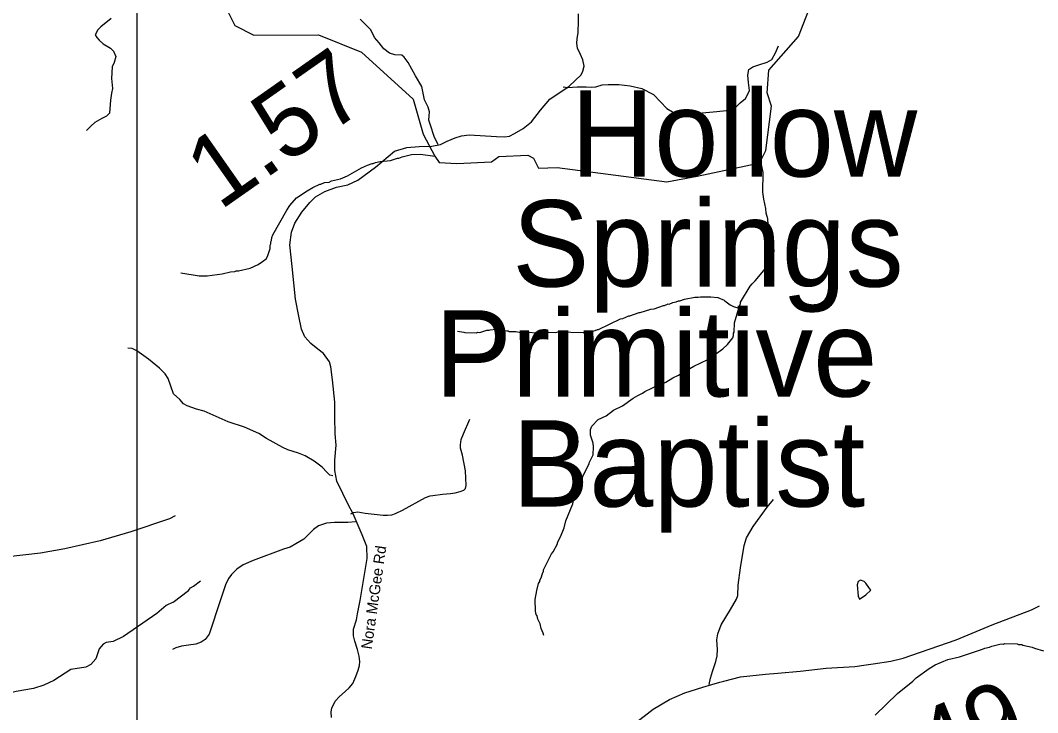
# Model space of a CAD drawing. Extents: x 1159738 to 1321356, y 736314 to 882035.
# Drawn here: x 1296684 to 1303756, y 832694 to 837502 of the extents above; entities that cross this region are included whole.
import ezdxf

# ---------------------------------------------------------------- set-up
doc = ezdxf.new("R2010")
doc.units = 0
for name, color, linetype in [('Exist Cultural Church with Cemetery Label', 7, 'Continuous'), ('Exist Hydrographic Misc Water Feature', 7, 'Continuous'), ('Exist Road Non-System Type 51', 7, 'Continuous'), ('Exist Road Primary NC Attributed', 7, 'Continuous'), ('Exist Road Primary NC Mileage Hundredths English Label', 7, 'Continuous'), ('Exist Road Secondary Mileage Hundredths English Label', 7, 'Continuous'), ('Exist Road Secondary Type 51 Attributed', 7, 'Continuous'), ('Exist Road Secondary Type 51 Label', 7, 'Continuous'), ('Map Preparation Inset Cut Line', 7, 'Continuous')]:
    doc.layers.add(name, color=color, linetype=linetype)

msp = doc.modelspace()

# ---------------------------------------------------------------- linework, layer by layer
at = {"layer": 'Exist Hydrographic Misc Water Feature'}
for points in [[(1298103.8, 837609.6), (1298174.8, 837466.9), (1298306.8, 837398.7), (1298756.8, 837402.7), (1299054.9, 837281.8), (1299413.8, 836956.2), (1299483.8, 836711.9), (1299565, 836559.2), (1299595.8, 836516), (1299718.3, 836508.7), (1299960.2, 836520.4), (1300009.5, 836555.7), (1300211.5, 836565.1), (1300251.4, 836546.3), (1300286.6, 836475.8), (1300415.8, 836480.5), (1301177.2, 836379.9), (1301388.5, 836419.8), (1301804.9, 836507.7), (1301829.4, 836525.1), (1301865.9, 836598.4), (1301905.9, 836906.2), (1301874.9, 836998.7), (1301886.9, 837156), (1302092.8, 837391.5), (1302216.9, 837707.5)], [(1297800.4, 835749.1), (1297927.4, 835728.8), (1297983.4, 835727.4), (1298087.6, 835741), (1298144, 835755.7), (1298176, 835758.9), (1298184.1, 835762.7), (1298200.1, 835762.4), (1298280.6, 835780.5), (1298337.2, 835807.2), (1298367.6, 835826.4), (1298392, 835845.9), (1298402.4, 835861.6), (1298419.6, 835917.2), (1298420.2, 835941.2), (1298424.3, 835949.1), (1298424.8, 835965), (1298429, 835972.9), (1298431.4, 835994.9), (1298439.8, 836012.7), (1298535.7, 836184.4), (1298556.4, 836215.9), (1298603.7, 836270.8), (1298676.8, 836319.1), (1298717.3, 836342.1), (1298765.9, 836365), (1298773.9, 836364.8), (1298798.1, 836376.2), (1298830.1, 836379.5), (1298846.3, 836387.1), (1298910.6, 836401.6), (1298959.1, 836422.5), (1299056.4, 836478.1), (1299096.8, 836497.2), (1299129.1, 836508.4), (1299137.1, 836508.3), (1299153.3, 836515.9), (1299185.4, 836523.1), (1299257.6, 836529.5), (1299305.9, 836544.3), (1299313.9, 836544.1), (1299338.2, 836555.5), (1299402.5, 836570.1), (1299464.6, 836572.6), (1299565, 836559.2)], [(1301678.5, 835504.2), (1301691.3, 835536.6), (1301691.4, 835544.6), (1301758, 835655), (1301770.4, 835672.7), (1301792.8, 835694.2), (1301852.5, 835764.8), (1301881.3, 835804.1), (1301914.7, 835867.3), (1301923.6, 835899.1), (1301920.6, 835947.2), (1301909.7, 835995.4), (1301902, 836011.5), (1301898.6, 836035.6), (1301891, 836051.8), (1301883.7, 836084), (1301880.6, 836124.1), (1301869.5, 836164.3), (1301866.2, 836196.3), (1301851.7, 836260.7), (1301844.8, 836308.9), (1301847.9, 836444.8), (1301837.1, 836501), (1301829.4, 836525.1)], [(1299722.7, 835342.8), (1299766.6, 835337.7), (1299774.6, 835333.5), (1299854.6, 835331.7), (1299862.6, 835335.5), (1299878.6, 835335.1), (1299927, 835350), (1299943, 835349.6), (1299951.1, 835353.4), (1299989.1, 835356.5), (1300066.8, 835344.7), (1300074.9, 835346.5), (1300082.8, 835342.3), (1300128.7, 835341.2), (1300150.7, 835336.7), (1300334.6, 835332.4), (1300358.7, 835335.8), (1300406.7, 835334.7), (1300422.7, 835338.4), (1300598.6, 835334.3), (1300630.7, 835337.5), (1300679, 835348.4), (1300695.1, 835356), (1300703.1, 835355.8), (1300856.8, 835428.2), (1300872.9, 835431.8), (1300913.3, 835450.8), (1300921.3, 835450.7), (1300985.9, 835473.1), (1300993.9, 835472.9), (1301066.3, 835495.2), (1301090.4, 835498.7), (1301154.9, 835521.2), (1301162.9, 835521), (1301187.2, 835532.4), (1301195.2, 835532.2), (1301219.4, 835543.7), (1301243.5, 835547.1), (1301259.7, 835554.7), (1301267.7, 835554.5), (1301299.9, 835565.8), (1301372.3, 835580.1), (1301396.3, 835579.5), (1301412.4, 835583.1), (1301484.3, 835581.4), (1301532.2, 835576.3), (1301577.8, 835559.2), (1301581.6, 835553.2), (1301619.1, 835526.3), (1301642.7, 835513.7), (1301678.5, 835504.2)], [(1300323, 833229.1), (1300319.3, 833245.2), (1300304.2, 833277.5), (1300296.9, 833309.7), (1300281.6, 833342), (1300276.1, 833366.2), (1300270.3, 833374.3), (1300264.9, 833398.4), (1300262.6, 833478.4), (1300274.1, 833542.2), (1300287.1, 833589.9), (1300295.5, 833605.7), (1300295.8, 833613.7), (1300304.1, 833629.5), (1300312.8, 833661.2), (1300321.2, 833677), (1300321.3, 833685), (1300375.8, 833795.8), (1300388.2, 833811.4), (1300417.4, 833866.8), (1300417.7, 833874.7), (1300438.6, 833914.3), (1300464, 833977.6), (1300477, 834025.3), (1300523.8, 834144.2), (1300532.5, 834176), (1300553.5, 834223.5), (1300558, 834247.4), (1300587.5, 834310.7), (1300587.6, 834318.7), (1300600.4, 834350.4), (1300638, 834421.5), (1300638.2, 834429.5), (1300665.5, 834484.8), (1300668.7, 834540.8), (1300665.3, 834564.8), (1300646.5, 834621.2), (1300647.4, 834661.2), (1300655.9, 834683), (1300700.9, 834730), (1300757.5, 834754.6), (1300806.4, 834795.5), (1300871.1, 834823.9), (1300944.3, 834878.2), (1300976.8, 834897.4), (1301009.1, 834912.7), (1301025.4, 834924.3), (1301122.4, 834970), (1301138.5, 834973.7), (1301170.9, 834988.9), (1301219.6, 835019.8), (1301260, 835038.8), (1301365.4, 835100.3), (1301462.5, 835146), (1301568.2, 835221.5), (1301598.9, 835250.8), (1301635.9, 835297.9), (1301642.2, 835313.8), (1301642.6, 835329.7), (1301646.8, 835337.7), (1301648.3, 835401.6), (1301678.5, 835504.2)], [(1297760.3, 834059.6), (1297720.2, 834040.7), (1297451.8, 833949.2), (1297238.1, 833886.2), (1296992.6, 833830.5), (1296823.8, 833801), (1296599, 833776), (1296462.8, 833771.3), (1296366.3, 833756), (1296313.4, 833721), (1296272.3, 833678.3), (1296224.5, 833607.1)], [(1297746, 833461.6), (1297851.9, 833542.6), (1297866.3, 833560.7), (1297888.6, 833572.1), (1297935.4, 833608.9)], [(1302517.4, 833482.9), (1302561.6, 833512.6), (1302596.4, 833543.6), (1302582.8, 833564), (1302561.4, 833592.5), (1302549.7, 833604.8), (1302523.8, 833613.4), (1302507.6, 833603.8), (1302501.2, 833582), (1302509.3, 833501.8), (1302517.4, 833482.9)], [(1297746, 833461.6), (1297697.4, 833437.1), (1297632, 833382.6), (1297402, 833222.3), (1297329.1, 833187.7), (1297280.9, 833181.3), (1297260.5, 833169.3), (1297231.8, 833137.9), (1297208, 833067), (1297175, 833027.4), (1297138.6, 833010.1), (1297034.1, 832993.3), (1296916.1, 832916.1), (1296847.3, 832883.8), (1296774.7, 832861.5), (1296654.1, 832840.1), (1296477, 832798.5), (1296288.7, 832793.3), (1296196.8, 832799.2), (1296138.2, 832780.7)], [(1302626.7, 832675.2), (1302782.1, 832825.5), (1302888, 832911.1), (1302912.5, 832934.4), (1303002, 833000.4), (1303042.6, 833025.4), (1303131.4, 833063.3), (1303211.9, 833081.4), (1303373.1, 833133.6), (1303389.3, 833141.2), (1303421.5, 833148.5), (1303437.6, 833156.1), (1303501.9, 833170.6), (1303517.9, 833170.2), (1303526, 833174), (1303614, 833172), (1303621.9, 833167.8), (1303645.9, 833167.2), (1303653.8, 833163), (1303717.5, 833149.5), (1303733.2, 833141.2), (1303796.9, 833123.7)]]:
    msp.add_lwpolyline(points, dxfattribs=at)
at = {"layer": 'Exist Road Non-System Type 51'}
for points in [[(1297314.8, 837515.4), (1297244.5, 837457.4), (1297223.5, 837436.3), (1297204.1, 837401.1), (1297214.9, 837384.3), (1297230.7, 837364.9), (1297260.6, 837338.6), (1297309.8, 837310.4), (1297330.9, 837289.3), (1297346.7, 837250.7), (1297336.1, 837210.2), (1297322.1, 837178.6), (1297318.6, 837099.5), (1297323.8, 837029.2), (1297318.6, 836997.5), (1297309.8, 836948.3), (1297306.3, 836886.8), (1297302.7, 836858.6), (1297283.4, 836837.5), (1297250, 836819.9), (1297202.6, 836793.6), (1297174.8, 836768.2), (1297143.2, 836738.3)], [(1299588.2, 836639.6), (1299563.6, 836688.8), (1299532, 836782), (1299523.2, 836808.4), (1299526.7, 836840), (1299528.4, 836868.2), (1299519.7, 836899.8), (1299493.3, 836950.8), (1299474, 837042.2), (1299430.1, 837117.8), (1299380.9, 837209.2), (1299352.8, 837247.9), (1299337, 837260.2), (1299287.8, 837261.9), (1299249.1, 837274.3), (1299210.5, 837304.1), (1299177.7, 837345.4), (1299146.1, 837382.3), (1299121.5, 837436.8), (1299045.9, 837510.6)], [(1300458.4, 837041.8), (1300489.3, 837036.7), (1300554.4, 837041.8), (1300617.7, 837041.8), (1300653.7, 837038.4), (1300684.5, 837040.1), (1300729.1, 837053.8), (1300770.2, 837057.2), (1300843.9, 837057.2), (1300922.7, 837047), (1301003.2, 837028.1), (1301085.4, 836987), (1301133.4, 836937.2), (1301177.9, 836890.9), (1301217.3, 836866.9), (1301258.4, 836854.9), (1301328.7, 836849.8), (1301448.6, 836861.8), (1301525.7, 836870.4), (1301590.8, 836877.2), (1301633.6, 836884.1), (1301655.9, 836897.8), (1301688.4, 836930.4), (1301726.1, 836959.5), (1301739.8, 836985.2), (1301751.8, 837016.1), (1301746.7, 837071), (1301741.5, 837120.7), (1301748.4, 837160.1), (1301775.8, 837179), (1301816.9, 837194.4), (1301875.2, 837211.5), (1301907.7, 837230.4), (1301933.4, 837276.7), (1301954, 837324.7)], [(1298855.5, 834339.3), (1298834.4, 834342.8), (1298815, 834363), (1298781.7, 834399), (1298726.3, 834439.5), (1298664, 834476.4), (1298617.4, 834496.6), (1298542.8, 834518.6), (1298507.6, 834535.3), (1298395.2, 834597.7), (1298342.9, 834631.5), (1298241, 834676.4), (1298128.5, 834714.2), (1297962.5, 834787.1), (1297908.6, 834802.8), (1297843.6, 834823.9), (1297819, 834837.9), (1297791.8, 834868.7), (1297748.7, 834907.4), (1297711, 835015.1), (1297689.9, 835047.6), (1297650.4, 835086.3), (1297574, 835149.6), (1297493.2, 835206.7), (1297461, 835223), (1297431.2, 835225.6)], [(1298981.7, 834074), (1299000.2, 834082.8), (1299029.1, 834089), (1299081, 834080.2), (1299205.7, 834066.1), (1299237.3, 834065.2), (1299266.3, 834068.7), (1299291.8, 834076.7), (1299341, 834099.5), (1299499.9, 834189.2), (1299532.1, 834199.6), (1299552.3, 834202.2), (1299619.1, 834211.9), (1299675.3, 834216.3), (1299707.8, 834221.5), (1299742.1, 834230.3), (1299765.8, 834239.1), (1299778.9, 834251.4), (1299784.2, 834270.8), (1299778.9, 834373.6), (1299758.5, 834482.1), (1299744.5, 834530.5), (1299742.7, 834554.2), (1299748.9, 834592), (1299763.8, 834629.8), (1299808.6, 834732.7)], [(1301472.4, 832889.8), (1301481, 832932.6), (1301496.4, 832978.9), (1301518.7, 833049.2), (1301527.2, 833088.6), (1301530.7, 833131.5), (1301525.5, 833200.1), (1301532.4, 833241.2), (1301556.3, 833302.9), (1301621.4, 833409.2), (1301662.6, 833481.2), (1301671.1, 833506.9), (1301674.6, 833578.9), (1301690, 833700.6), (1301715.6, 833854.1), (1301731.1, 833908.9), (1301777.3, 833986.1), (1301875, 834119.8), (1301919.5, 834174.6)], [(1299014.8, 834018.2), (1298960.3, 834014.7), (1298867.2, 834014.7), (1298812.8, 834009.5), (1298756.6, 833991), (1298722.3, 833966.4), (1298695.1, 833939.1), (1298653.8, 833899.6), (1298598.5, 833865.3), (1298558.9, 833842.4), (1298514.1, 833828.4), (1298301.3, 833750.6), (1298233.6, 833719.8), (1298188.8, 833690), (1298151.1, 833652.2), (1298133.5, 833626.7), (1298111.5, 833588), (1298076.4, 833477.2), (1297996.7, 833237.9), (1297969.5, 833201), (1297940.5, 833182.5), (1297903.6, 833168.5), (1297853.6, 833161.4), (1297803.5, 833156.2), (1297765.7, 833143), (1297742, 833131.5)]]:
    msp.add_lwpolyline(points, dxfattribs=at)
at = {"layer": 'Exist Road Primary NC Attributed'}
msp.add_lwpolyline([(1300949.5, 832613.9), (1301083.8, 832718), (1301196.8, 832783.8), (1301304.1, 832830.4), (1301428.3, 832871.5), (1301490.4, 832888.7), (1301546.9, 832904.3), (1301575.1, 832911.5), (1301690.9, 832941.3), (1301863.2, 832960.5), (1301950.8, 832968.4), (1302106, 832982.4), (1302286.8, 833001.6), (1302484.4, 833014), (1302563.5, 833025.9), (1302611.5, 833033.1), (1302735.8, 833052.3), (1302820.5, 833071.5), (1303190.5, 833200), (1303438.9, 833303.1), (1303712.8, 833407.2), (1303769.7, 833435.4)], dxfattribs=at)
at = {"layer": 'Exist Road Secondary Type 51 Attributed'}
for points in [[(1299993.8, 836695.6), (1300050.3, 836692.9), (1300084.2, 836698.3), (1300118.1, 836717.5), (1300180.2, 836750.4), (1300236.7, 836797), (1300298.8, 836879.2), (1300363.8, 836955.9), (1300499.3, 837046.4), (1300582.6, 837124.5), (1300593.9, 837150.5), (1300602.4, 837183.4), (1300595.3, 837227.9), (1300578.4, 837264.9), (1300557.2, 837310.1), (1300551.5, 837343), (1300555.8, 837374.5), (1300562.8, 837418.4), (1300564.2, 837496.5), (1300564.2, 837547.2)], [(1298847, 832660.5), (1298844.3, 832698.3), (1298849.7, 832725.3), (1298873.1, 832773), (1298902.9, 832805.4), (1298942.5, 832839.6), (1298970.4, 832864.8), (1298994.7, 832896.3), (1299017.2, 832944.1), (1299031.6, 832989.1), (1299041.5, 833020.6), (1299043.3, 833048.5), (1299039.7, 833085.4), (1299027.1, 833133.1), (1299010, 833189.8), (1299000.1, 833226.7), (1299000.1, 833249.2), (1299000.1, 833273.5), (1299019.6, 833337.3), (1299028, 833380.7), (1299045.1, 833472.5), (1299093.8, 833763.4), (1299092.8, 833848.8), (1299059.5, 833929.2), (1298997, 834074.5), (1298963.1, 834140.2), (1298926.4, 834217), (1298884, 834302.5), (1298869.5, 834376.3), (1298869.5, 834446.5), (1298878.4, 834551.3), (1298872.8, 834630.8), (1298869.5, 834747.2), (1298869.5, 834849.8), (1298853.3, 835006.4), (1298842.5, 835094.7), (1298833.5, 835130.7), (1298790.9, 835188.4), (1298751.4, 835218.6), (1298703.9, 835258.5), (1298660.7, 835303.5), (1298639.1, 835357.5), (1298619.3, 835447.5), (1298595.9, 835566.4), (1298572.5, 835793.2), (1298558.1, 835942.7), (1298568.9, 836030.9), (1298592.3, 836093.9), (1298640.9, 836169.5), (1298696.7, 836237.9), (1298736.3, 836277.5), (1298801.1, 836313.6), (1298881.3, 836343.5), (1298960.3, 836359.9), (1299030.9, 836392.8), (1299152.3, 836483.2), (1299285.4, 836594.4), (1299370.1, 836619.6), (1299457.3, 836625.7), (1299544.7, 836628.6), (1299604.1, 836639.4), (1299650.9, 836662.8), (1299705.8, 836687.4), (1299751, 836701.1), (1299804.6, 836706.6), (1299993.8, 836695.6)]]:
    msp.add_lwpolyline(points, dxfattribs=at)
at = {"layer": 'Map Preparation Inset Cut Line'}
msp.add_lwpolyline([(1297494.8, 829295.5), (1261974.5, 829295.5), (1261974.5, 834521.3), (1260745.5, 834521.3), (1260745.5, 855330), (1285467.7, 855330), (1297494.8, 843303)], close=True, dxfattribs=at)

# ---------------------------------------------------------------- texts
at = {"layer": 'Exist Cultural Church with Cemetery Label'}
for s, p in [('Hollow', (1300511.1, 836417.1)), (' Springs', (1299880.9, 835653.1)), ('Primitive', (1299565.8, 834889)), (' Baptist', (1299880.9, 834125))]:
    msp.add_text(s, height=600, dxfattribs=at).set_placement(p)
at = {"layer": 'Exist Road Primary NC Mileage Hundredths English Label'}
msp.add_text('1.49', height=500, rotation=22.53566, dxfattribs=at).set_placement((1302516.8, 831981.6))
at = {"layer": 'Exist Road Secondary Mileage Hundredths English Label'}
msp.add_text('1.57', height=500, rotation=35.027, dxfattribs=at).set_placement((1298069.4, 836177))
at = {"layer": 'Exist Road Secondary Type 51 Label'}
msp.add_text('Nora McGee Rd', height=75, rotation=81.8858, dxfattribs=at).set_placement((1299126.3, 833130.5))

doc.saveas('drawing.dxf')
